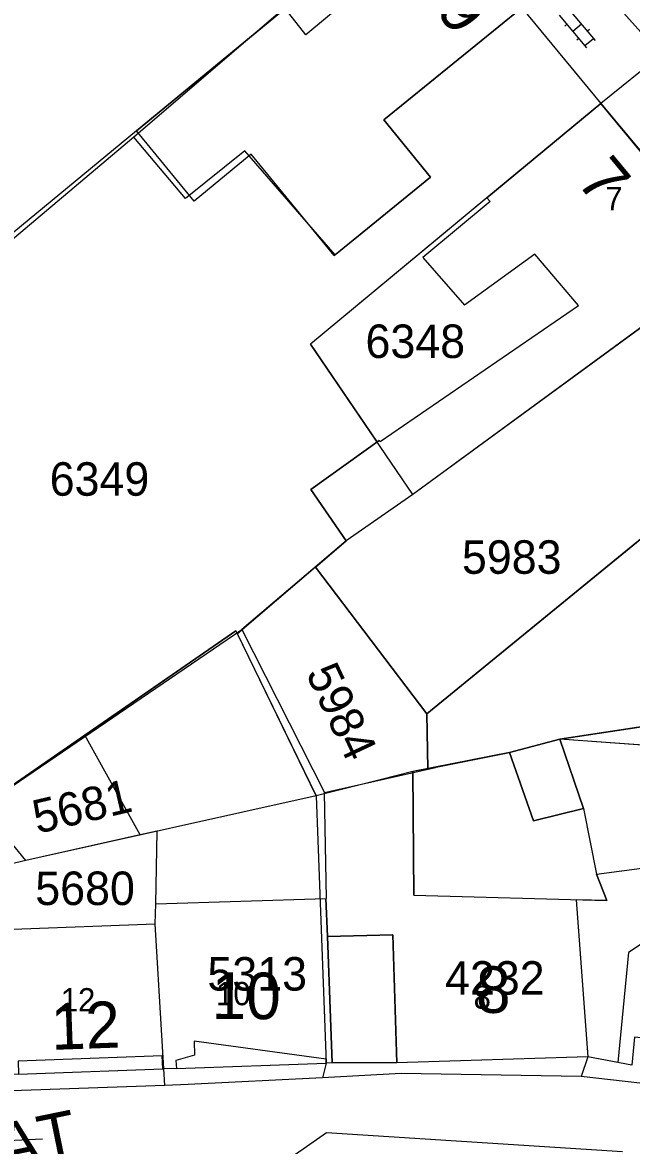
# Model space of a CAD drawing. Extents: x 148816 to 151297, y 399515 to 402500.
# Drawn here: x 150573.3 to 150606.1, y 399934.8 to 399995.1 of the extents above; entities that cross this region are included whole.
import ezdxf

# ---------------------------------------------------------------- set-up
doc = ezdxf.new("R2010")
doc.units = 0
for name, color, linetype in [('B01 Hoofdgebouw  [D] Norm', 7, 'Continuous'), ('B01 Hoofdgebouw  [T] Norm', 7, 'Continuous'), ('B01 hoofgebouw', 7, 'Continuous'), ('B02 Bijgebouw  [T] Norm', 7, 'Continuous'), ('B07 Tussenmuur  [D] Norm', 7, 'Continuous'), ('G01 perceelsgrens', 7, 'Continuous'), ('S02 Open verharding  Norm', 7, 'Continuous'), ('T04 Haag heg  [D] Gem', 7, 'Continuous'), ('T09 Insteek water  [T] Norm', 7, 'Continuous'), ('V00 Kant verharding algemeen  [T] Norm', 7, 'Continuous'), ('V00 Kant verharding algemeen secundair  [T] Gem', 7, 'Continuous'), ('Z01 perceelnummer', 7, 'Continuous'), ('Z02 huisnummer', 7, 'Continuous'), ('Z02 Huisnummer  [Tekst] Norm', 7, 'Continuous'), ('Z06 straatnaam', 7, 'Continuous')]:
    doc.layers.add(name, color=color, linetype=linetype)

msp = doc.modelspace()

# ---------------------------------------------------------------- linework, layer by layer
at = {"layer": 'B01 Hoofdgebouw  [D] Norm'}
for p, q in [((150587.561, 399996.058), (150579.297, 399988.981)), ((150582.077, 399985.687), (150579.297, 399988.981)), ((150585.279, 399988.247), (150582.077, 399985.687)), ((150590.127, 399982.662), (150585.279, 399988.247)), ((150611.441, 399982.319), (150594.302, 399969.774)), ((150610.532, 399970.645), (150595.053, 399957.994)), ((150594.302, 399969.774), (150590.725, 399967.299)), ((150589.068, 399965.884), (150590.725, 399967.299)), ((150595.053, 399957.994), (150589.068, 399965.884)), ((150571.133, 399953.002), (150585.109, 399962.532)), ((150585.109, 399962.532), (150589.548, 399953.769)), ((150595.053, 399957.994), (150595.103, 399955.045)), ((150603.478, 399952.91), (150602.215, 399956.624)), ((150616.263, 399955.618), (150602.215, 399956.624)), ((150595.103, 399955.045), (150599.498, 399955.911)), ((150599.498, 399955.911), (150600.795, 399952.25)), ((150594.356, 399948.257), (150594.305, 399954.887)), ((150589.67, 399948.073), (150589.559, 399953.771)), ((150600.795, 399952.25), (150603.478, 399952.91)), ((150604.74, 399947.958), (150604.178, 399949.382)), ((150594.356, 399948.257), (150604.74, 399947.958)), ((150589.71, 399946.02), (150589.634, 399948.072)), ((150589.71, 399946.02), (150593.23, 399946.12)), ((150589.96, 399939.24), (150589.71, 399946.02)), ((150593.23, 399946.12), (150593.44, 399939.24))]:
    msp.add_line(p, q, dxfattribs=at)
at = {"layer": 'B01 Hoofdgebouw  [T] Norm'}
for p, q in [((150600.17, 399995.93), (150592.75, 399989.92)), ((150598.291, 399985.721), (150604.42, 399990.8)), ((150604.42, 399990.8), (150621.98, 399969.59)), ((150592.75, 399989.92), (150595.26, 399986.83)), ((150595.26, 399986.83), (150590.127, 399982.662)), ((150598.291, 399985.721), (150598.457, 399985.521)), ((150598.457, 399985.521), (150594.838, 399982.523)), ((150594.838, 399982.523), (150597.076, 399979.963)), ((150592.498, 399972.683), (150588.819, 399970.05)), ((150592.498, 399972.683), (150592.539, 399972.627)), ((150588.819, 399970.05), (150590.725, 399967.299)), ((150593.23, 399946.12), (150589.71, 399946.02)), ((150589.71, 399946.02), (150589.96, 399939.24)), ((150593.44, 399939.24), (150593.23, 399946.12)), ((150589.64, 399939.44), (150582.55, 399940.41)), ((150582.55, 399940.41), (150582.57, 399939.65)), ((150580.83, 399939.61), (150573.09, 399939.33)), ((150580.87, 399938.91), (150580.83, 399939.61)), ((150582.57, 399939.65), (150581.57, 399939.37)), ((150581.57, 399939.37), (150581.59, 399938.93)), ((150589.65, 399939.23), (150589.64, 399939.44)), ((150589.96, 399939.24), (150589.65, 399939.23)), ((150603.71, 399939.56), (150593.44, 399939.24)), ((150606.08, 399939.11), (150603.71, 399939.56)), ((150581.59, 399938.93), (150580.87, 399938.91))]:
    msp.add_line(p, q, dxfattribs=at)
msp.add_lwpolyline([(150592.539, 399972.627), (150603.216, 399979.938), (150600.86, 399982.699), (150597.076, 399979.963)], dxfattribs=at)
at = {"layer": 'B01 hoofgebouw'}
for points in [[(150590.082, 399982.626), (150585.607, 399988.072), (150582.539, 399985.551), (150579.439, 399989.323), (150587.438, 399995.896), (150584.065, 400000)], [(150591.38, 399983.68), (150595.26, 399986.83), (150592.75, 399989.92), (150600.17, 399995.93), (150596.871, 400000)], [(150637.48, 399936.33), (150635.99, 399951.33), (150629, 399951.45), (150628.88, 399952.81), (150624.88, 399952.46), (150625.35, 399947.04), (150624.04, 399946.93), (150623.39, 399953.4), (150633.62, 399955.13), (150621.98, 399969.59), (150604.42, 399990.8), (150600.57, 399987.61)], [(150600.476, 399987.531), (150598.291, 399985.721), (150598.457, 399985.521)], [(150598.457, 399985.521), (150594.838, 399982.523)], [(150590.082, 399982.626), (150591.38, 399983.68)], [(150592.539, 399972.627), (150603.216, 399979.938), (150600.86, 399982.699), (150597.076, 399979.963)], [(150594.838, 399982.523), (150597.076, 399979.963)], [(150588.819, 399970.05), (150592.498, 399972.683)], [(150592.539, 399972.627), (150592.498, 399972.683)], [(150590.725, 399967.299), (150589.068, 399965.884), (150595.053, 399957.994), (150610.532, 399970.645), (150618.159, 399961.433), (150616.527, 399960.082), (150618.377, 399957.849), (150626.211, 399964.335)], [(150590.725, 399967.299), (150588.819, 399970.05)], [(150589.098, 399953.595), (150573.49, 399950.114), (150571.106, 399953.021), (150584.788, 399962.46), (150589.098, 399953.595)], [(150624.88, 399952.46), (150624.245, 399952.404), (150624.881, 399944.043), (150627.54, 399944.193), (150627.633, 399943.316), (150624.314, 399943.505), (150618.569, 399944.017), (150618.982, 399947.444), (150619.687, 399947.399), (150620.625, 399955.064), (150616.263, 399955.618), (150602.215, 399956.624), (150603.478, 399952.91), (150600.795, 399952.25), (150599.498, 399955.911), (150594.305, 399954.887), (150594.356, 399948.257), (150604.74, 399947.958), (150604.178, 399949.382), (150610.546, 399950.226), (150610.203, 399946.651), (150608.479, 399946.873), (150605.9, 399945.165), (150605.326, 399939.253)], [(150572.69, 399938.62), (150572.106, 399938.594), (150571.825, 399946.392), (150580.442, 399946.718), (150580.481, 399947.78), (150589.634, 399948.072), (150589.71, 399946.02)], [(150605.326, 399939.253), (150603.71, 399939.56), (150593.44, 399939.24), (150593.23, 399946.12), (150589.71, 399946.02), (150589.96, 399939.24), (150589.65, 399939.23), (150589.64, 399939.44), (150582.55, 399940.41), (150582.57, 399939.65), (150581.57, 399939.37), (150581.59, 399938.93), (150580.87, 399938.91), (150580.83, 399939.61), (150573.09, 399939.33), (150573.1, 399938.63), (150572.69, 399938.62), (150572.51, 399943.61)], [(150637.48, 399936.33), (150624.1, 399936.43), (150612.72, 399937.87), (150612.98, 399939.93), (150606.22, 399940.62), (150606.08, 399939.11), (150605.326, 399939.253)], [(150581.59, 399938.93), (150589.65, 399939.23)], [(150573.1, 399938.63), (150580.87, 399938.91)]]:
    msp.add_lwpolyline(points, dxfattribs=at)
at = {"layer": 'B02 Bijgebouw  [T] Norm'}
for p, q in [((150581.59, 399938.93), (150589.65, 399939.23)), ((150573.1, 399938.63), (150580.87, 399938.91))]:
    msp.add_line(p, q, dxfattribs=at)
at = {"layer": 'B07 Tussenmuur  [D] Norm'}
for p, q in [((150604.178, 399949.382), (150610.546, 399950.226)), ((150604.178, 399949.382), (150610.546, 399950.226)), ((150608.479, 399946.873), (150605.9, 399945.165)), ((150608.479, 399946.873), (150605.9, 399945.165)), ((150605.9, 399945.165), (150605.326, 399939.253)), ((150605.9, 399945.165), (150605.326, 399939.253))]:
    msp.add_line(p, q, dxfattribs=at)
at = {"layer": 'G01 perceelsgrens'}
for points in [[(150591.196, 400000), (150590.113, 399999.122), (150591.72, 399997.14), (150588.542, 399994.489), (150587.438, 399995.896), (150579.439, 399989.323)], [(150601.754, 400000), (150607.664, 399993.408), (150604.42, 399990.8)], [(150604.42, 399990.8), (150598.291, 399985.721), (150594.672, 399982.723), (150588.796, 399977.855)], [(150604.42, 399990.8), (150611.441, 399982.319)], [(150579.439, 399989.323), (150557.166, 399970.938)], [(150611.441, 399982.319), (150594.302, 399969.774)], [(150594.302, 399969.774), (150588.796, 399977.855)], [(150594.302, 399969.774), (150590.725, 399967.299)], [(150590.725, 399967.299), (150589.068, 399965.884)], [(150589.068, 399965.884), (150584.868, 399962.297)], [(150595.103, 399955.045), (150595.053, 399957.994), (150589.068, 399965.884)], [(150584.868, 399962.297), (150584.788, 399962.46), (150576.661, 399956.853)], [(150589.098, 399953.595), (150584.868, 399962.297)], [(150610.22, 399957.845), (150602.215, 399956.624)], [(150576.661, 399956.853), (150571.106, 399953.021)], [(150579.643, 399951.487), (150576.661, 399956.853)], [(150602.215, 399956.624), (150599.498, 399955.911), (150595.103, 399955.045)], [(150602.215, 399956.624), (150603.478, 399952.91), (150604.178, 399949.382), (150604.74, 399947.958), (150603.084, 399948.006), (150603.71, 399939.56), (150603.348, 399938.506)], [(150595.103, 399955.045), (150594.305, 399954.887), (150592.554, 399954.444), (150589.098, 399953.595)], [(150589.098, 399953.595), (150589.65, 399939.23), (150589.443, 399938.442)], [(150579.643, 399951.487), (150573.49, 399950.114), (150571.792, 399949.727)], [(150580.964, 399938.028), (150580.442, 399946.718), (150580.481, 399947.78), (150580.566, 399951.692), (150579.643, 399951.487)], [(150603.348, 399938.506), (150593.673, 399938.659), (150589.443, 399938.442)], [(150580.964, 399938.028), (150572.242, 399937.725)], [(150589.443, 399938.442), (150582.231, 399938.072), (150580.964, 399938.028)], [(150614.71, 399937.224), (150603.348, 399938.506)]]:
    msp.add_lwpolyline(points, dxfattribs=at)
at = {"layer": 'S02 Open verharding  Norm'}
for p, q in [((150602.622, 399995.932), (150604.106, 399994.175)), ((150602.164, 399995.545), (150603.648, 399993.788)), ((150602.583, 399995.048), (150602.469, 399994.952)), ((150603.364, 399995.054), (150602.906, 399994.666)), ((150603.801, 399994.768), (150603.687, 399994.672)), ((150603.228, 399994.284), (150603.114, 399994.188)), ((150603.551, 399993.902), (150604.009, 399994.29))]:
    msp.add_line(p, q, dxfattribs=at)
at = {"layer": 'T04 Haag heg  [D] Gem'}
for p, q in [((150579.297, 399988.981), (150557.31, 399970.437)), ((150598.291, 399985.721), (150588.796, 399977.855)), ((150588.796, 399977.855), (150592.378, 399972.597)), ((150590.725, 399967.299), (150585.109, 399962.532)), ((150602.215, 399956.624), (150610.22, 399957.845)), ((150599.498, 399955.911), (150602.215, 399956.624))]:
    msp.add_line(p, q, dxfattribs=at)
at = {"layer": 'T09 Insteek water  [T] Norm'}
msp.add_line((150589.548, 399953.769), (150595.518, 399955.107), dxfattribs=at)
at = {"layer": 'V00 Kant verharding algemeen  [T] Norm'}
for p, q in [((150600.17, 399995.93), (150604.42, 399990.8)), ((150593.44, 399939.24), (150589.96, 399939.24))]:
    msp.add_line(p, q, dxfattribs=at)
at = {"layer": 'V00 Kant verharding algemeen secundair  [T] Gem'}
msp.add_lwpolyline([(150605.578, 399934.465), (150589.665, 399935.47), (150581.254, 399929.599)], dxfattribs=at)
msp.add_arc((150577.315, 399865.254), 69.952, 92.39806, 102.08891, dxfattribs=at)

# ---------------------------------------------------------------- texts
at = {"layer": 'Z01 perceelnummer'}
for s, p in [('6348', (150591.759, 399977.115)), ('6349', (150574.779, 399969.714)), ('5983', (150596.943, 399965.519)), ('5680', (150574.005, 399947.719)), ('5313', (150583.26, 399943.122)), ('4232', (150596.034, 399942.902))]:
    msp.add_text(s, height=1.8, dxfattribs=at).set_placement(p)
for s, rotation, p in [('5984', 295.14058, (150588.527, 399960.175)), ('5681', 13.25372, (150574.11, 399951.542))]:
    msp.add_text(s, height=1.8, rotation=rotation, dxfattribs=at).set_placement(p)
at = {"layer": 'Z02 huisnummer'}
for s, rotation, p in [('9', 309.03551, (150595.484, 399995.754)), ('7', 309.64417, (150603.042, 399986.585)), ('10', 359.59894, (150583.479, 399941.605)), ('8', 359.59894, (150597.693, 399941.929)), ('12', 2.06382, (150574.887, 399939.933))]:
    msp.add_text(s, height=2.5, rotation=rotation, dxfattribs=at).set_placement(p)
at = {"layer": 'Z02 Huisnummer  [Tekst] Norm'}
for s, p in [('7', (150604.651, 399985.058)), ('10', (150583.724, 399942.334)), ('8', (150597.571, 399942.141)), ('12', (150575.374, 399942.004))]:
    msp.add_text(s, height=1.25, dxfattribs=at).set_placement(p)
at = {"layer": 'Z06 straatnaam'}
msp.add_text('STATIONSSTRAAT', height=2.5, rotation=11.59074, dxfattribs=at).set_placement((150547.14, 399928.276))

doc.saveas('drawing.dxf')
